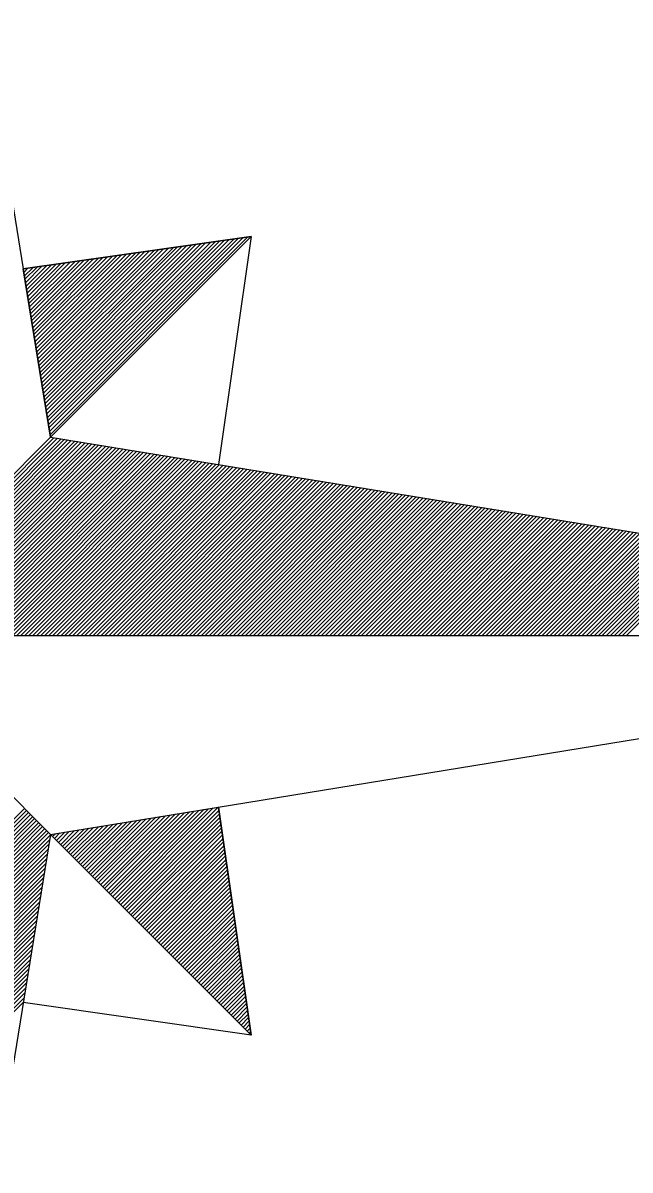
# Model space of a CAD drawing. Extents: x 576692 to 577659, y 273254 to 273799.
# Drawn here: x 577472.78 to 577475.52, y 273527 to 273532.17 of the extents above; entities that cross this region are included whole.
import ezdxf

# ---------------------------------------------------------------- set-up
doc = ezdxf.new("R2010")
doc.units = 0
doc.layers.add('RAMI_UZMR_####_####_#', color=7, linetype='Continuous')

msp = doc.modelspace()

# ---------------------------------------------------------------- linework, layer by layer
at = {"layer": 'RAMI_UZMR_####_####_#'}
for p, q in [((577472.0096, 273535.8105), (577472.7824, 273531.0649)), ((577472.7824, 273531.0649), (577473.8104, 273531.2113)), ((577473.8104, 273531.2113), (577472.7824, 273531.0649)), ((577473.8104, 273531.2113), (577472.7824, 273531.0649)), ((577472.7824, 273531.0649), (577473.8104, 273531.2113)), ((577472.8888, 273530.4113), (577473.6696, 273531.1913)), ((577472.8912, 273530.3953), (577473.6904, 273531.1945)), ((577472.8936, 273530.3801), (577473.7112, 273531.1977)), ((577472.896, 273530.3641), (577473.732, 273531.2001)), ((577472.8984, 273530.3489), (577473.7536, 273531.2033)), ((577472.9016, 273530.3337), (577473.7744, 273531.2065)), ((577472.904, 273530.3177), (577473.796, 273531.2097)), ((577472.9056, 273530.3065), (577473.8104, 273531.2113)), ((577473.8104, 273531.2113), (577472.9056, 273530.3065)), ((577473.8104, 273531.2113), (577473.664, 273530.1833)), ((577472.8456, 273530.6761), (577473.3096, 273531.1401)), ((577472.848, 273530.6601), (577473.3312, 273531.1433)), ((577472.8504, 273530.6441), (577473.352, 273531.1465)), ((577472.8536, 273530.6289), (577473.3736, 273531.1489)), ((577472.856, 273530.6137), (577473.3944, 273531.1521)), ((577472.8584, 273530.5977), (577473.416, 273531.1553)), ((577472.8608, 273530.5825), (577473.4368, 273531.1577)), ((577472.8632, 273530.5665), (577473.4584, 273531.1609)), ((577472.8664, 273530.5513), (577473.4792, 273531.1641)), ((577472.868, 273530.5353), (577473.5, 273531.1673)), ((577472.8712, 273530.5201), (577473.5208, 273531.1705)), ((577472.8736, 273530.5049), (577473.5424, 273531.1729)), ((577472.876, 273530.4889), (577473.5632, 273531.1761)), ((577472.8784, 273530.4729), (577473.5848, 273531.1793)), ((577472.8808, 273530.4577), (577473.6056, 273531.1825)), ((577472.884, 273530.4425), (577473.6272, 273531.1849)), ((577472.8864, 273530.4265), (577473.648, 273531.1881)), ((577472.8024, 273530.9401), (577472.9512, 273531.0889)), ((577472.8056, 273530.9249), (577472.972, 273531.0921)), ((577472.808, 273530.9097), (577472.9936, 273531.0953)), ((577472.8104, 273530.8937), (577473.0144, 273531.0977)), ((577472.8128, 273530.8777), (577473.036, 273531.1009)), ((577472.8152, 273530.8625), (577473.0568, 273531.1041)), ((577472.8176, 273530.8465), (577473.0776, 273531.1065)), ((577472.82, 273530.8313), (577473.0984, 273531.1097)), ((577472.8232, 273530.8161), (577473.12, 273531.1129)), ((577472.8256, 273530.8001), (577473.1408, 273531.1161)), ((577472.828, 273530.7849), (577473.1624, 273531.1193)), ((577472.8304, 273530.7689), (577473.1832, 273531.1217)), ((577472.8328, 273530.7537), (577473.2048, 273531.1249)), ((577472.836, 273530.7377), (577473.2256, 273531.1281)), ((577472.8384, 273530.7225), (577473.2472, 273531.1305)), ((577472.8408, 273530.7065), (577473.268, 273531.1337)), ((577472.8432, 273530.6913), (577473.2888, 273531.1369)), ((577472.7824, 273531.0649), (577472.9056, 273530.3065)), ((577472.9056, 273530.3065), (577472.7824, 273531.0649)), ((577472.7848, 273531.0489), (577472.8032, 273531.0681)), ((577472.7872, 273531.0337), (577472.8248, 273531.0705)), ((577472.7896, 273531.0185), (577472.8456, 273531.0737)), ((577472.7928, 273531.0025), (577472.8664, 273531.0769)), ((577472.7952, 273530.9873), (577472.8872, 273531.0793)), ((577472.7976, 273530.9713), (577472.9088, 273531.0825)), ((577472.8, 273530.9561), (577472.9296, 273531.0857)), ((577472.0096, 273529.4105), (577472.9056, 273530.3065)), ((577472.028, 273529.4105), (577472.9208, 273530.3041)), ((577472.0456, 273529.4105), (577472.9368, 273530.3017)), ((577472.064, 273529.4105), (577472.9528, 273530.2985)), ((577472.0824, 273529.4105), (577472.968, 273530.2969)), ((577472.1, 273529.4105), (577472.9832, 273530.2937)), ((577472.1176, 273529.4105), (577472.9992, 273530.2913)), ((577472.136, 273529.4105), (577473.0144, 273530.2889)), ((577472.1544, 273529.4105), (577473.0304, 273530.2865)), ((577472.1728, 273529.4105), (577473.0456, 273530.2841)), ((577472.1904, 273529.4105), (577473.0616, 273530.2809)), ((577472.2088, 273529.4105), (577473.0768, 273530.2785)), ((577472.2264, 273529.4105), (577473.092, 273530.2761)), ((577472.2448, 273529.4105), (577473.108, 273530.2737)), ((577472.2632, 273529.4105), (577473.124, 273530.2713)), ((577472.2808, 273529.4105), (577473.1392, 273530.2689)), ((577472.2992, 273529.4105), (577473.1544, 273530.2665)), ((577472.3176, 273529.4105), (577473.1704, 273530.2633)), ((577472.3352, 273529.4105), (577473.1856, 273530.2609)), ((577472.9056, 273530.3065), (577478.4096, 273529.4105)), ((577472.3536, 273529.4105), (577473.2016, 273530.2585)), ((577472.3712, 273529.4105), (577473.2168, 273530.2561)), ((577472.3896, 273529.4105), (577473.2328, 273530.2537)), ((577472.408, 273529.4105), (577473.248, 273530.2505)), ((577472.4264, 273529.4105), (577473.2632, 273530.2481)), ((577472.444, 273529.4105), (577473.2792, 273530.2457)), ((577472.4624, 273529.4105), (577473.2952, 273530.2433)), ((577472.48, 273529.4105), (577473.3104, 273530.2409)), ((577472.4984, 273529.4105), (577473.3256, 273530.2385)), ((577472.516, 273529.4105), (577473.3416, 273530.2361)), ((577472.5344, 273529.4105), (577473.3568, 273530.2329)), ((577472.5528, 273529.4105), (577473.3728, 273530.2305)), ((577472.5704, 273529.4105), (577473.388, 273530.2281)), ((577472.5888, 273529.4105), (577473.404, 273530.2257)), ((577472.6072, 273529.4105), (577473.4192, 273530.2233)), ((577472.6248, 273529.4105), (577473.4352, 273530.2209)), ((577472.6432, 273529.4105), (577473.4504, 273530.2185)), ((577472.6616, 273529.4105), (577473.4664, 273530.2153)), ((577472.6792, 273529.4105), (577473.4816, 273530.2129)), ((577472.6976, 273529.4105), (577473.4968, 273530.2105)), ((577472.716, 273529.4105), (577473.5128, 273530.2081)), ((577472.7336, 273529.4105), (577473.5288, 273530.2057)), ((577472.7512, 273529.4105), (577473.544, 273530.2025)), ((577472.7696, 273529.4105), (577473.5592, 273530.2001)), ((577472.788, 273529.4105), (577473.5752, 273530.1977)), ((577472.8056, 273529.4105), (577473.5904, 273530.1953)), ((577472.824, 273529.4105), (577473.6064, 273530.1929)), ((577472.8424, 273529.4105), (577473.6216, 273530.1897)), ((577472.86, 273529.4105), (577473.6376, 273530.1873)), ((577472.8784, 273529.4105), (577473.6528, 273530.1849)), ((577472.8968, 273529.4105), (577473.668, 273530.1825)), ((577472.9144, 273529.4105), (577473.684, 273530.1801)), ((577472.9328, 273529.4105), (577473.7, 273530.1769)), ((577472.9512, 273529.4105), (577473.7152, 273530.1745)), ((577472.9688, 273529.4105), (577473.7304, 273530.1721)), ((577472.9872, 273529.4105), (577473.7464, 273530.1697)), ((577473.0048, 273529.4105), (577473.7616, 273530.1673)), ((577473.0232, 273529.4105), (577473.7776, 273530.1649)), ((577473.0416, 273529.4105), (577473.7928, 273530.1625)), ((577473.0592, 273529.4105), (577473.8088, 273530.1593)), ((577473.0776, 273529.4105), (577473.824, 273530.1569)), ((577473.096, 273529.4105), (577473.8392, 273530.1545)), ((577473.1136, 273529.4105), (577473.8552, 273530.1521)), ((577473.132, 273529.4105), (577473.8712, 273530.1497)), ((577473.1496, 273529.4105), (577473.8864, 273530.1465)), ((577473.168, 273529.4105), (577473.9016, 273530.1449)), ((577473.1864, 273529.4105), (577473.9176, 273530.1417)), ((577473.204, 273529.4105), (577473.9328, 273530.1393)), ((577473.2224, 273529.4105), (577473.9488, 273530.1369)), ((577473.2408, 273529.4105), (577473.964, 273530.1345)), ((577473.2584, 273529.4105), (577473.98, 273530.1321)), ((577473.2768, 273529.4105), (577473.9952, 273530.1289)), ((577473.2952, 273529.4105), (577474.0112, 273530.1265)), ((577473.3128, 273529.4105), (577474.0264, 273530.1241)), ((577473.3312, 273529.4105), (577474.0424, 273530.1217)), ((577473.3496, 273529.4105), (577474.0576, 273530.1193)), ((577473.3672, 273529.4105), (577474.0728, 273530.1169)), ((577473.3848, 273529.4105), (577474.0888, 273530.1145)), ((577473.4032, 273529.4105), (577474.1048, 273530.1113)), ((577473.4216, 273529.4105), (577474.12, 273530.1089)), ((577473.4392, 273529.4105), (577474.1352, 273530.1065)), ((577473.4576, 273529.4105), (577474.1512, 273530.1041)), ((577473.476, 273529.4105), (577474.1664, 273530.1017)), ((577473.4936, 273529.4105), (577474.1824, 273530.0985)), ((577473.512, 273529.4105), (577474.1976, 273530.0961)), ((577473.5304, 273529.4105), (577474.2136, 273530.0937)), ((577473.548, 273529.4105), (577474.2288, 273530.0913)), ((577473.5664, 273529.4105), (577474.244, 273530.0889)), ((577473.5848, 273529.4105), (577474.26, 273530.0865)), ((577473.6024, 273529.4105), (577474.276, 273530.0841)), ((577473.6208, 273529.4105), (577474.2912, 273530.0809)), ((577473.6384, 273529.4105), (577474.3064, 273530.0785)), ((577473.6568, 273529.4105), (577474.3224, 273530.0761)), ((577473.6752, 273529.4105), (577474.3376, 273530.0737)), ((577473.6928, 273529.4105), (577474.3536, 273530.0713)), ((577473.7112, 273529.4105), (577474.3688, 273530.0681)), ((577473.7296, 273529.4105), (577474.3848, 273530.0657)), ((577473.7472, 273529.4105), (577474.4, 273530.0633)), ((577473.7656, 273529.4105), (577474.4152, 273530.0609)), ((577473.7832, 273529.4105), (577474.4312, 273530.0585)), ((577473.8016, 273529.4105), (577474.4472, 273530.0553)), ((577473.82, 273529.4105), (577474.4624, 273530.0529)), ((577473.8376, 273529.4105), (577474.4776, 273530.0505)), ((577473.856, 273529.4105), (577474.4936, 273530.0481)), ((577473.8744, 273529.4105), (577474.5088, 273530.0457)), ((577473.892, 273529.4105), (577474.5248, 273530.0433)), ((577473.9104, 273529.4105), (577474.54, 273530.0409)), ((577473.9288, 273529.4105), (577474.556, 273530.0377)), ((577473.9464, 273529.4105), (577474.5712, 273530.0353)), ((577473.9648, 273529.4105), (577474.5872, 273530.0329)), ((577473.9832, 273529.4105), (577474.6024, 273530.0305)), ((577474.0008, 273529.4105), (577474.6184, 273530.0281)), ((577474.0184, 273529.4105), (577474.6336, 273530.0249)), ((577474.0368, 273529.4105), (577474.6488, 273530.0225)), ((577474.0552, 273529.4105), (577474.6648, 273530.0201)), ((577474.0728, 273529.4105), (577474.6808, 273530.0177)), ((577474.0912, 273529.4105), (577474.696, 273530.0153)), ((577474.1096, 273529.4105), (577474.7112, 273530.0129)), ((577474.1272, 273529.4105), (577474.7272, 273530.0105)), ((577474.1456, 273529.4105), (577474.7424, 273530.0073)), ((577474.164, 273529.4105), (577474.7584, 273530.0049)), ((577474.1816, 273529.4105), (577474.7736, 273530.0025)), ((577474.2, 273529.4105), (577474.7896, 273530.0001)), ((577474.2184, 273529.4105), (577474.8048, 273529.9977)), ((577474.236, 273529.4105), (577474.82, 273529.9945)), ((577474.2544, 273529.4105), (577474.836, 273529.9929)), ((577474.272, 273529.4105), (577474.852, 273529.9897)), ((577474.2904, 273529.4105), (577474.8672, 273529.9873)), ((577474.308, 273529.4105), (577474.8824, 273529.9849)), ((577474.3264, 273529.4105), (577474.8984, 273529.9825)), ((577474.3448, 273529.4105), (577474.9136, 273529.9801)), ((577474.3632, 273529.4105), (577474.9296, 273529.9769)), ((577474.3808, 273529.4105), (577474.9448, 273529.9745)), ((577474.3992, 273529.4105), (577474.9608, 273529.9721)), ((577474.4168, 273529.4105), (577474.976, 273529.9697)), ((577474.4352, 273529.4105), (577474.9912, 273529.9673)), ((577474.4536, 273529.4105), (577475.0072, 273529.9649)), ((577474.4712, 273529.4105), (577475.0232, 273529.9625)), ((577474.4896, 273529.4105), (577475.0384, 273529.9593)), ((577474.508, 273529.4105), (577475.0536, 273529.9569)), ((577474.5256, 273529.4105), (577475.0696, 273529.9545)), ((577474.544, 273529.4105), (577475.0848, 273529.9521)), ((577474.5616, 273529.4105), (577475.1008, 273529.9497)), ((577474.58, 273529.4105), (577475.116, 273529.9465)), ((577474.5984, 273529.4105), (577475.132, 273529.9441)), ((577474.6168, 273529.4105), (577475.1472, 273529.9417)), ((577474.6344, 273529.4105), (577475.1632, 273529.9393)), ((577474.652, 273529.4105), (577475.1784, 273529.9369)), ((577474.6704, 273529.4105), (577475.1944, 273529.9337)), ((577474.6888, 273529.4105), (577475.2096, 273529.9313)), ((577474.7064, 273529.4105), (577475.2248, 273529.9289)), ((577474.7248, 273529.4105), (577475.2408, 273529.9265)), ((577474.7432, 273529.4105), (577475.2568, 273529.9241)), ((577474.7608, 273529.4105), (577475.272, 273529.9209)), ((577474.7792, 273529.4105), (577475.2872, 273529.9185)), ((577474.7976, 273529.4105), (577475.3032, 273529.9161)), ((577474.8152, 273529.4105), (577475.3184, 273529.9137)), ((577474.8336, 273529.4105), (577475.3344, 273529.9113)), ((577474.852, 273529.4105), (577475.3496, 273529.9089)), ((577474.8696, 273529.4105), (577475.3656, 273529.9065)), ((577474.888, 273529.4105), (577475.3808, 273529.9033)), ((577474.9056, 273529.4105), (577475.396, 273529.9009)), ((577474.924, 273529.4105), (577475.412, 273529.8985)), ((577474.9416, 273529.4105), (577475.428, 273529.8961)), ((577474.96, 273529.4105), (577475.4432, 273529.8937)), ((577474.9784, 273529.4105), (577475.4584, 273529.8913)), ((577474.996, 273529.4105), (577475.4744, 273529.8889)), ((577475.0144, 273529.4105), (577475.4896, 273529.8857)), ((577475.0328, 273529.4105), (577475.5056, 273529.8833)), ((577475.0504, 273529.4105), (577475.5208, 273529.8809)), ((577475.0688, 273529.4105), (577475.5368, 273529.8785)), ((577475.0872, 273529.4105), (577475.552, 273529.8761)), ((577475.1048, 273529.4105), (577475.5672, 273529.8729)), ((577475.1232, 273529.4105), (577475.5832, 273529.8705)), ((577475.1416, 273529.4105), (577475.5992, 273529.8681)), ((577475.1592, 273529.4105), (577475.6144, 273529.8657)), ((577475.1776, 273529.4105), (577475.6296, 273529.8633)), ((577475.1952, 273529.4105), (577475.6456, 273529.8609)), ((577475.2136, 273529.4105), (577475.6608, 273529.8585)), ((577475.232, 273529.4105), (577475.6768, 273529.8553)), ((577475.2496, 273529.4105), (577475.692, 273529.8529)), ((577475.268, 273529.4105), (577475.708, 273529.8505)), ((577475.2856, 273529.4105), (577475.7232, 273529.8481)), ((577475.304, 273529.4105), (577475.7392, 273529.8457)), ((577475.3224, 273529.4105), (577475.7544, 273529.8433)), ((577475.34, 273529.4105), (577475.7704, 273529.8409)), ((577475.3584, 273529.4105), (577475.7856, 273529.8377)), ((577475.3768, 273529.4105), (577475.8008, 273529.8353)), ((577475.3944, 273529.4105), (577475.8168, 273529.8329)), ((577475.4128, 273529.4105), (577475.8328, 273529.8305)), ((577475.4312, 273529.4105), (577475.848, 273529.8281)), ((577475.4488, 273529.4105), (577475.8632, 273529.8249)), ((577475.4672, 273529.4105), (577475.8792, 273529.8225)), ((577475.4856, 273529.4105), (577475.8944, 273529.8201)), ((577475.5032, 273529.4105), (577475.9104, 273529.8177)), ((577478.4096, 273529.4105), (577472.0096, 273529.4105)), ((577478.4096, 273529.4105), (577472.0096, 273529.4105)), ((577472.0096, 273529.4105), (577472.9056, 273528.5145)), ((577472.0096, 273529.4105), (577472.9056, 273528.5145)), ((577472.9056, 273528.5145), (577478.4096, 273529.4105)), ((577472.0096, 273527.8537), (577472.788, 273528.6321)), ((577472.0096, 273527.8353), (577472.7976, 273528.6233)), ((577472.0096, 273527.8169), (577472.8064, 273528.6137)), ((577472.0096, 273527.7993), (577472.8152, 273528.6049)), ((577472.9056, 273528.5145), (577473.664, 273528.6377)), ((577473.1408, 273528.2793), (577473.4672, 273528.6057)), ((577473.1496, 273528.2705), (577473.4888, 273528.6097)), ((577473.1592, 273528.2617), (577473.5104, 273528.6129)), ((577473.168, 273528.2521), (577473.532, 273528.6169)), ((577473.1768, 273528.2433), (577473.5536, 273528.6201)), ((577473.1864, 273528.2345), (577473.5752, 273528.6233)), ((577473.1952, 273528.2249), (577473.5968, 273528.6273)), ((577473.204, 273528.2161), (577473.6184, 273528.6305)), ((577473.2136, 273528.2073), (577473.64, 273528.6345)), ((577473.2224, 273528.1985), (577473.6616, 273528.6377)), ((577473.2312, 273528.1889), (577473.6656, 273528.6233)), ((577473.2408, 273528.1801), (577473.668, 273528.6081)), ((577473.8104, 273527.6097), (577473.664, 273528.6377)), ((577473.664, 273528.6377), (577473.8104, 273527.6097)), ((577472.0096, 273527.7809), (577472.8248, 273528.5961)), ((577472.0096, 273527.7633), (577472.8336, 273528.5865)), ((577472.0096, 273527.7449), (577472.8424, 273528.5777)), ((577472.0096, 273527.7265), (577472.852, 273528.5689)), ((577472.0096, 273527.7081), (577472.8608, 273528.5593)), ((577473.0048, 273528.4153), (577473.1432, 273528.5529)), ((577473.0136, 273528.4065), (577473.1648, 273528.5569)), ((577473.0232, 273528.3977), (577473.1864, 273528.5601)), ((577473.032, 273528.3881), (577473.208, 273528.5641)), ((577473.0408, 273528.3793), (577473.2296, 273528.5673)), ((577473.0504, 273528.3697), (577473.2512, 273528.5705)), ((577473.0592, 273528.3609), (577473.2728, 273528.5745)), ((577473.068, 273528.3521), (577473.2944, 273528.5777)), ((577473.0776, 273528.3433), (577473.316, 273528.5817)), ((577473.0864, 273528.3337), (577473.3376, 273528.5849)), ((577473.0952, 273528.3249), (577473.3592, 273528.5881)), ((577473.1048, 273528.3161), (577473.3808, 273528.5921)), ((577473.1136, 273528.3065), (577473.4024, 273528.5953)), ((577473.1224, 273528.2977), (577473.424, 273528.5993)), ((577473.132, 273528.2889), (577473.4456, 273528.6025)), ((577473.2496, 273528.1713), (577473.6704, 273528.5921)), ((577473.2584, 273528.1617), (577473.6728, 273528.5761)), ((577473.2672, 273528.1529), (577473.6744, 273528.5601)), ((577472.0096, 273527.6905), (577472.8696, 273528.5505)), ((577472.0096, 273527.6721), (577472.8792, 273528.5417)), ((577472.0096, 273527.6545), (577472.888, 273528.5321)), ((577472.0096, 273527.6361), (577472.8968, 273528.5233)), ((577472.9056, 273528.5145), (577472.0096, 273523.0105)), ((577472.0096, 273527.6185), (577472.9056, 273528.5137)), ((577473.8104, 273527.6097), (577472.9056, 273528.5145)), ((577472.9144, 273528.5057), (577472.9272, 273528.5177)), ((577472.924, 273528.4969), (577472.948, 273528.5217)), ((577472.9328, 273528.4873), (577472.9704, 273528.5249)), ((577472.9416, 273528.4785), (577472.9912, 273528.5289)), ((577472.9512, 273528.4697), (577473.0136, 273528.5321)), ((577472.96, 273528.4609), (577473.0344, 273528.5353)), ((577472.9688, 273528.4521), (577473.0568, 273528.5393)), ((577472.9784, 273528.4425), (577473.0776, 273528.5425)), ((577472.9872, 273528.4337), (577473.1, 273528.5465)), ((577472.996, 273528.4249), (577473.1216, 273528.5497)), ((577473.276, 273528.1441), (577473.6768, 273528.5441)), ((577473.2856, 273528.1345), (577473.6792, 273528.5289)), ((577473.2944, 273528.1257), (577473.6816, 273528.5129)), ((577472.0096, 273527.6001), (577472.9024, 273528.4921)), ((577472.0096, 273527.5817), (577472.8984, 273528.4713)), ((577473.304, 273528.1169), (577473.684, 273528.4969)), ((577473.3128, 273528.1073), (577473.6864, 273528.4809)), ((577473.3216, 273528.0985), (577473.6888, 273528.4649)), ((577472.0096, 273527.5641), (577472.8952, 273528.4489)), ((577472.0096, 273527.5457), (577472.892, 273528.4273)), ((577472.0096, 273527.5273), (577472.888, 273528.4057)), ((577473.3312, 273528.0897), (577473.6904, 273528.4489)), ((577473.34, 273528.0809), (577473.6928, 273528.4337)), ((577473.3488, 273528.0713), (577473.6952, 273528.4177)), ((577473.3584, 273528.0625), (577473.6976, 273528.4017)), ((577472.0096, 273527.5097), (577472.8848, 273528.3841)), ((577472.0096, 273527.4913), (577472.8808, 273528.3625)), ((577473.3672, 273528.0537), (577473.7, 273528.3865)), ((577473.376, 273528.0441), (577473.7016, 273528.3705)), ((577473.3848, 273528.0353), (577473.704, 273528.3545)), ((577472.0096, 273527.4729), (577472.8776, 273528.3409)), ((577472.0096, 273527.4553), (577472.8744, 273528.3193)), ((577472.0096, 273527.4369), (577472.8704, 273528.2977)), ((577473.3944, 273528.0265), (577473.7064, 273528.3385)), ((577473.4032, 273528.0169), (577473.7088, 273528.3225)), ((577473.412, 273528.0081), (577473.7112, 273528.3065)), ((577472.0096, 273527.4185), (577472.8664, 273528.2761)), ((577472.0096, 273527.4009), (577472.8632, 273528.2545)), ((577473.4216, 273527.9993), (577473.7136, 273528.2905)), ((577473.4304, 273527.9897), (577473.716, 273528.2753)), ((577473.4392, 273527.9809), (577473.7176, 273528.2593)), ((577473.4488, 273527.9721), (577473.72, 273528.2433)), ((577472.0096, 273527.3833), (577472.86, 273528.2329)), ((577472.0096, 273527.3649), (577472.8568, 273528.2113)), ((577473.4576, 273527.9625), (577473.7224, 273528.2281)), ((577473.4664, 273527.9537), (577473.7248, 273528.2121)), ((577473.476, 273527.9449), (577473.7272, 273528.1961)), ((577472.0096, 273527.3465), (577472.8528, 273528.1897)), ((577472.0096, 273527.3281), (577472.8496, 273528.1681)), ((577472.0096, 273527.3105), (577472.8456, 273528.1465)), ((577473.4848, 273527.9353), (577473.7296, 273528.1801)), ((577473.4936, 273527.9265), (577473.7312, 273528.1641)), ((577473.5032, 273527.9177), (577473.7336, 273528.1481)), ((577472.0096, 273527.2921), (577472.8424, 273528.1249)), ((577472.0096, 273527.2745), (577472.8384, 273528.1033)), ((577473.512, 273527.9081), (577473.736, 273528.1329)), ((577473.5208, 273527.8993), (577473.7384, 273528.1169)), ((577473.5296, 273527.8905), (577473.7408, 273528.1009)), ((577472.0096, 273527.2561), (577472.8352, 273528.0817)), ((577472.0096, 273527.2377), (577472.832, 273528.0601)), ((577472.0096, 273527.2201), (577472.828, 273528.0385)), ((577473.5392, 273527.8809), (577473.7432, 273528.0849)), ((577473.548, 273527.8721), (577473.7448, 273528.0689)), ((577473.5568, 273527.8633), (577473.7472, 273528.0537)), ((577473.5664, 273527.8537), (577473.7496, 273528.0377)), ((577472.0096, 273527.2017), (577472.8248, 273528.0169)), ((577472.0096, 273527.1833), (577472.8216, 273527.9945)), ((577473.5752, 273527.8449), (577473.752, 273528.0217)), ((577473.5848, 273527.8361), (577473.7544, 273528.0057)), ((577473.5936, 273527.8273), (577473.756, 273527.9897)), ((577472.0096, 273527.1657), (577472.8176, 273527.9737)), ((577472.0096, 273527.1473), (577472.8144, 273527.9513)), ((577473.6024, 273527.8185), (577473.7592, 273527.9745)), ((577473.612, 273527.8089), (577473.7608, 273527.9585)), ((577473.6208, 273527.8001), (577473.7632, 273527.9425)), ((577472.0096, 273527.1297), (577472.8104, 273527.9305)), ((577472.0096, 273527.1113), (577472.8072, 273527.9089)), ((577472.0096, 273527.0929), (577472.804, 273527.8873)), ((577473.6296, 273527.7913), (577473.7656, 273527.9265)), ((577473.6384, 273527.7817), (577473.768, 273527.9113)), ((577473.6472, 273527.7729), (577473.7704, 273527.8953)), ((577472.0096, 273527.0753), (577472.8, 273527.8657)), ((577472.0096, 273527.0569), (577472.796, 273527.8441)), ((577473.6568, 273527.7641), (577473.772, 273527.8793)), ((577473.6656, 273527.7545), (577473.7744, 273527.8633)), ((577473.6744, 273527.7457), (577473.7768, 273527.8473)), ((577473.684, 273527.7369), (577473.7792, 273527.8313)), ((577472.0096, 273527.0385), (577472.7928, 273527.8217)), ((577472.0096, 273527.0209), (577472.7896, 273527.8001)), ((577472.0096, 273527.0025), (577472.7864, 273527.7785)), ((577473.6928, 273527.7273), (577473.7816, 273527.8153)), ((577473.7016, 273527.7185), (577473.7832, 273527.8001)), ((577473.7112, 273527.7097), (577473.7856, 273527.7841)), ((577472.0096, 273526.9849), (577472.7824, 273527.7569)), ((577473.8104, 273527.6097), (577472.7824, 273527.7569)), ((577473.72, 273527.7001), (577473.788, 273527.7681)), ((577473.7288, 273527.6913), (577473.7904, 273527.7529)), ((577473.7384, 273527.6825), (577473.7928, 273527.7369)), ((577473.7472, 273527.6729), (577473.7944, 273527.7209)), ((577473.756, 273527.6641), (577473.7976, 273527.7049)), ((577473.7656, 273527.6553), (577473.7992, 273527.6889)), ((577473.7744, 273527.6457), (577473.8016, 273527.6737)), ((577473.7832, 273527.6369), (577473.804, 273527.6577)), ((577473.7928, 273527.6281), (577473.8064, 273527.6417)), ((577473.8016, 273527.6185), (577473.8088, 273527.6257)), ((577473.8104, 273527.6097), (577473.8104, 273527.6097))]:
    msp.add_line(p, q, dxfattribs=at)

doc.saveas('drawing.dxf')
